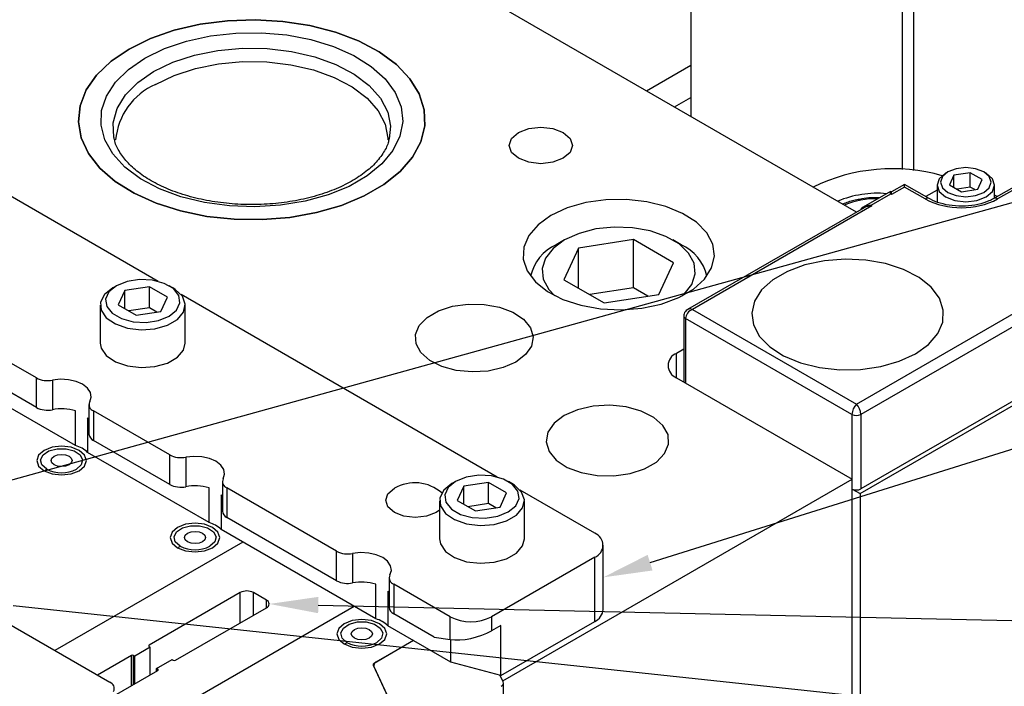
# Model space of a CAD drawing. Header units: inches. Extents: x 1880 to 2363, y -453 to -54.
# Tile 299 of 656: x 2076.22 to 2079.35, y -422.72 to -420.6. Entities that reach past the tile are written whole.
import ezdxf

# ---------------------------------------------------------------- set-up
doc = ezdxf.new("R2010")
doc.units = ezdxf.units.IN
doc.header["$LTSCALE"] = 0.5
doc.header["$MEASUREMENT"] = 0
for name, color, linetype in [('DIE-M-S', 8, 'Continuous'), ('DIE-M-S2', 1, 'Continuous'), ('DIE-M-S3', 8, 'Continuous'), ('DSS-M-S', 53, 'Continuous'), ('RAI-M-S', 8, 'Continuous'), ('SID-M-S', 105, 'Continuous'), ('SVD-M-S', 8, 'Continuous')]:
    doc.layers.add(name, color=color, linetype=linetype)

msp = doc.modelspace()

# ---------------------------------------------------------------- linework, layer by layer
at = {"layer": 'DIE-M-S', "linetype": 'Continuous', "lineweight": 25}
for p, q in [((2078.88422, -421.21166), (2071.83489, -417.14217)), ((2076.79744, -420.61428), (2076.71515, -420.6334)), ((2076.88397, -420.60303), (2076.79744, -420.61428)), ((2076.97252, -420.59993), (2076.88397, -420.60303)), ((2077.06077, -420.60508), (2076.97252, -420.59993)), ((2077.14645, -420.61833), (2077.06077, -420.60508)), ((2076.71515, -420.6334), (2076.63924, -420.65989)), ((2077.22734, -420.63935), (2077.14645, -420.61833)), ((2077.30134, -420.66759), (2077.22734, -420.63935)), ((2076.63924, -420.65989), (2076.57167, -420.69307)), ((2077.36654, -420.70231), (2077.30134, -420.66759)), ((2076.57167, -420.69307), (2076.5142, -420.73207)), ((2077.42124, -420.74262), (2077.36654, -420.70231)), ((2076.5142, -420.73207), (2076.46831, -420.77589)), ((2077.46404, -420.78747), (2077.42124, -420.74262)), ((2076.46831, -420.77589), (2076.43519, -420.8234)), ((2077.49382, -420.83571), (2077.46404, -420.78747)), ((2076.43519, -420.8234), (2076.4157, -420.87335)), ((2077.50981, -420.88607), (2077.49382, -420.83571)), ((2076.4157, -420.87335), (2076.41035, -420.92447)), ((2077.51159, -420.93727), (2077.50981, -420.88607)), ((2076.41035, -420.92447), (2076.41926, -420.97541)), ((2077.49913, -420.98797), (2077.51159, -420.93727)), ((2077.78781, -420.9775), (2077.80959, -420.95868)), ((2077.80959, -420.95868), (2077.8422, -420.9461)), ((2077.8422, -420.9461), (2077.88065, -420.94168)), ((2077.88065, -420.94168), (2077.91911, -420.9461)), ((2077.91911, -420.9461), (2077.95172, -420.95868)), ((2077.95172, -420.95868), (2077.9735, -420.9775)), ((2076.41926, -420.97541), (2076.44222, -421.02488)), ((2077.47274, -421.03686), (2077.49913, -420.98797)), ((2077.78015, -420.9997), (2077.78781, -420.9775)), ((2077.9735, -420.9775), (2077.98115, -420.9997)), ((2077.78781, -421.0219), (2077.78015, -420.9997)), ((2077.80959, -421.04072), (2077.78781, -421.0219)), ((2077.9735, -421.0219), (2077.95172, -421.04072)), ((2077.98115, -420.9997), (2077.9735, -421.0219)), ((2076.44222, -421.02488), (2076.47863, -421.07157)), ((2077.43311, -421.08267), (2077.47274, -421.03686)), ((2077.8422, -421.0533), (2077.80959, -421.04072)), ((2077.88065, -421.05772), (2077.8422, -421.0533)), ((2077.91911, -421.0533), (2077.88065, -421.05772)), ((2077.95172, -421.04072), (2077.91911, -421.0533)), ((2076.47863, -421.07157), (2076.52754, -421.11429)), ((2077.38126, -421.12422), (2077.43311, -421.08267)), ((2076.52754, -421.11429), (2076.58768, -421.15193)), ((2077.31853, -421.16043), (2077.38126, -421.12422)), ((2076.58768, -421.15193), (2076.65751, -421.18351)), ((2077.24656, -421.19036), (2077.31853, -421.16043)), ((2078.08703, -421.1725), (2078.02314, -421.18167)), ((2078.15286, -421.17147), (2078.08703, -421.1725)), ((2078.21752, -421.17863), (2078.15286, -421.17147)), ((2078.27801, -421.19365), (2078.21752, -421.17863)), ((2076.65751, -421.18351), (2076.7352, -421.20822)), ((2076.7352, -421.20822), (2076.81876, -421.22541)), ((2077.16721, -421.21324), (2077.24656, -421.19036)), ((2077.96415, -421.19856), (2077.91283, -421.22238)), ((2078.02314, -421.18167), (2077.96415, -421.19856)), ((2078.33148, -421.21583), (2078.27801, -421.19365)), ((2076.81876, -421.22541), (2076.90601, -421.23464)), ((2076.90601, -421.23464), (2076.9947, -421.23567)), ((2076.9947, -421.23567), (2077.08252, -421.22847)), ((2077.08252, -421.22847), (2077.16721, -421.21324)), ((2077.91283, -421.22238), (2077.87158, -421.252)), ((2078.37545, -421.24412), (2078.33148, -421.21583)), ((2077.87158, -421.252), (2077.84232, -421.28606)), ((2078.40786, -421.27721), (2078.37545, -421.24412)), ((2077.84232, -421.28606), (2077.82643, -421.32294)), ((2078.42719, -421.31355), (2078.40786, -421.27721)), ((2077.82643, -421.32294), (2077.82465, -421.36094)), ((2078.43253, -421.35143), (2078.42719, -421.31355)), ((2077.82465, -421.36094), (2077.83705, -421.39827)), ((2078.42364, -421.3891), (2078.43253, -421.35143)), ((2077.83705, -421.39827), (2077.86307, -421.43319)), ((2078.40094, -421.42478), (2078.42364, -421.3891)), ((2078.36547, -421.4568), (2078.40094, -421.42478)), ((2077.86307, -421.43319), (2077.90149, -421.46406)), ((2078.31891, -421.48368), (2078.36547, -421.4568)), ((2077.90149, -421.46406), (2077.9505, -421.48944)), ((2077.9505, -421.48944), (2078.00782, -421.50815)), ((2078.26344, -421.50415), (2078.31891, -421.48368)), ((2077.55523, -421.52576), (2077.59974, -421.51131)), ((2077.59974, -421.51131), (2077.64935, -421.50433)), ((2077.64935, -421.50433), (2077.70038, -421.50534)), ((2077.70038, -421.50534), (2077.74905, -421.51426)), ((2077.74905, -421.51426), (2077.79175, -421.53042)), ((2078.00782, -421.50815), (2078.07076, -421.51931)), ((2078.07076, -421.51931), (2078.13639, -421.52239)), ((2078.13639, -421.52239), (2078.20163, -421.51726)), ((2078.20163, -421.51726), (2078.26344, -421.50415)), ((2077.4941, -421.5723), (2077.51912, -421.5466)), ((2077.51912, -421.5466), (2077.55523, -421.52576)), ((2077.79175, -421.53042), (2077.82531, -421.55264)), ((2077.82531, -421.55264), (2077.84724, -421.57926)), ((2077.48201, -421.60094), (2077.4941, -421.5723)), ((2077.84724, -421.57926), (2077.85591, -421.60831)), ((2077.48375, -421.6304), (2077.48201, -421.60094)), ((2077.85591, -421.60831), (2077.85069, -421.63763)), ((2077.4992, -421.65849), (2077.48375, -421.6304)), ((2077.85069, -421.63763), (2077.83196, -421.66506)), ((2078.33517, -421.64761), (2078.31199, -421.66099)), ((2077.5272, -421.68314), (2077.4992, -421.65849)), ((2077.83196, -421.66506), (2077.80111, -421.68854)), ((2078.31199, -421.73855), (2078.31199, -421.66099)), ((2077.56569, -421.70252), (2077.5272, -421.68314)), ((2077.6118, -421.71518), (2077.56569, -421.70252)), ((2077.76042, -421.70636), (2077.71292, -421.71717)), ((2077.80111, -421.68854), (2077.76042, -421.70636)), ((2077.66212, -421.72018), (2077.6118, -421.71518)), ((2077.71292, -421.71717), (2077.66212, -421.72018)), ((2078.31199, -421.73855), (2078.8706, -422.06103)), ((2078.04662, -421.8292), (2077.99722, -421.84045)), ((2078.09944, -421.82606), (2078.04662, -421.8292)), ((2078.15178, -421.83127), (2078.09944, -421.82606)), ((2078.19974, -421.84444), (2078.15178, -421.83127)), ((2077.9549, -421.85897), (2077.92281, -421.8834)), ((2077.99722, -421.84045), (2077.9549, -421.85897)), ((2078.23976, -421.86459), (2078.19974, -421.84444)), ((2078.26889, -421.89022), (2078.23976, -421.86459)), ((2077.92281, -421.8834), (2077.90333, -421.91192)), ((2078.28495, -421.91944), (2078.26889, -421.89022)), ((2077.90333, -421.91192), (2077.8979, -421.94241)), ((2078.28676, -421.95008), (2078.28495, -421.91944)), ((2076.32661, -421.95971), (2076.30098, -421.96959)), ((2076.35684, -421.95624), (2076.32661, -421.95971)), ((2076.38707, -421.95971), (2076.35684, -421.95624)), ((2076.4127, -421.96959), (2076.38707, -421.95971)), ((2077.8979, -421.94241), (2077.90692, -421.97262)), ((2078.27419, -421.97987), (2078.28676, -421.95008)), ((2076.28385, -421.98439), (2076.27784, -422.00184)), ((2076.30098, -421.96959), (2076.28385, -421.98439)), ((2076.42983, -421.98439), (2076.4127, -421.96959)), ((2076.43584, -422.00184), (2076.42983, -421.98439)), ((2077.90692, -421.97262), (2077.92973, -422.00031)), ((2078.24816, -422.00659), (2078.27419, -421.97987)), ((2076.27784, -422.00184), (2076.28385, -422.01929)), ((2076.28385, -422.01929), (2076.30098, -422.03409)), ((2076.4127, -422.03409), (2076.42983, -422.01929)), ((2076.42983, -422.01929), (2076.43584, -422.00184)), ((2077.92973, -422.00031), (2077.96463, -422.02342)), ((2077.96463, -422.02342), (2078.00904, -422.04023)), ((2078.21061, -422.02827), (2078.24816, -422.00659)), ((2076.30098, -422.03409), (2076.32661, -422.04398)), ((2076.32661, -422.04398), (2076.35684, -422.04745)), ((2076.35684, -422.04745), (2076.38707, -422.04398)), ((2076.38707, -422.04398), (2076.4127, -422.03409)), ((2078.00904, -422.04023), (2078.05965, -422.0495)), ((2078.05965, -422.0495), (2078.11273, -422.05055)), ((2078.11273, -422.05055), (2078.16432, -422.04329)), ((2078.16432, -422.04329), (2078.21061, -422.02827)), ((2077.75928, -422.70258), (2078.8706, -422.06103)), ((2078.8706, -422.87757), (2078.8706, -422.06103)), ((2076.75087, -422.20463), (2076.72524, -422.21452)), ((2076.7811, -422.20116), (2076.75087, -422.20463)), ((2076.81134, -422.20463), (2076.7811, -422.20116)), ((2076.83697, -422.21452), (2076.81134, -422.20463)), ((2076.70812, -422.22931), (2076.7021, -422.24676)), ((2076.72524, -422.21452), (2076.70812, -422.22931)), ((2076.85409, -422.22931), (2076.83697, -422.21452)), ((2076.8601, -422.24676), (2076.85409, -422.22931)), ((2076.93313, -422.26105), (2076.33558, -422.60601)), ((2076.7021, -422.24676), (2076.70812, -422.26422)), ((2076.70812, -422.26422), (2076.72524, -422.27901)), ((2076.83697, -422.27901), (2076.85409, -422.26422)), ((2076.85409, -422.26422), (2076.8601, -422.24676)), ((2076.72524, -422.27901), (2076.75087, -422.2889)), ((2076.75087, -422.2889), (2076.7811, -422.29237)), ((2076.7811, -422.29237), (2076.81134, -422.2889)), ((2076.81134, -422.2889), (2076.83697, -422.27901)), ((2076.68906, -422.81016), (2077.28669, -422.46515)), ((2077.25557, -422.52067), (2077.23845, -422.53546)), ((2077.2812, -422.51078), (2077.25557, -422.52067)), ((2077.31143, -422.50731), (2077.2812, -422.51078)), ((2077.34167, -422.51078), (2077.31143, -422.50731)), ((2077.3673, -422.52067), (2077.34167, -422.51078)), ((2077.38442, -422.53546), (2077.3673, -422.52067)), ((2077.23845, -422.53546), (2077.23243, -422.55292)), ((2077.23243, -422.55292), (2077.23845, -422.57037)), ((2077.39043, -422.55292), (2077.38442, -422.53546)), ((2077.38442, -422.57037), (2077.39043, -422.55292)), ((2077.23845, -422.57037), (2077.25557, -422.58516)), ((2077.25557, -422.58516), (2077.2812, -422.59505)), ((2077.34167, -422.59505), (2077.3673, -422.58516)), ((2077.47584, -422.57435), (2077.35034, -422.6468)), ((2077.3673, -422.58516), (2077.38442, -422.57037)), ((2077.2812, -422.59505), (2077.31143, -422.59852)), ((2077.31143, -422.59852), (2077.34167, -422.59505)), ((2077.35034, -422.64905), (2077.35034, -422.6468)), ((2077.34775, -422.65237), (2077.4008, -422.76666)), ((2077.75928, -422.70258), (2077.75111, -422.68497))]:
    msp.add_line(p, q, dxfattribs=at)
for centre, radius, start, end in [((2078.32671, -421.69977), 0.04148, 110.78342, 249.21658), ((2077.3519, -422.65091), 0.0044, 110.74208, 199.461)]:
    msp.add_arc(centre, radius, start, end, dxfattribs=at)
at = {"layer": 'DIE-M-S2', "linetype": 'Continuous', "lineweight": 25}
for p, q in [((2076.93313, -422.26105), (2076.33558, -422.60601)), ((2076.92462, -422.42173), (2076.63541, -422.58868)), ((2076.92462, -422.51841), (2076.92462, -422.42173)), ((2077.00836, -422.44558), (2076.96704, -422.42173)), ((2076.96704, -422.49392), (2076.96704, -422.42173)), ((2077.00836, -422.47007), (2077.00836, -422.44558)), ((2076.68906, -422.81016), (2077.28669, -422.46515)), ((2076.71915, -422.63702), (2077.00836, -422.47007)), ((2077.47584, -422.57435), (2077.35646, -422.64326)), ((2076.63895, -422.59481), (2076.58945, -422.62338)), ((2076.63541, -422.59276), (2076.63541, -422.58868)), ((2076.63541, -422.59276), (2076.63895, -422.59481)), ((2076.63895, -422.68332), (2076.63895, -422.59481)), ((2076.57884, -422.62134), (2076.47049, -422.68389)), ((2076.57884, -422.71802), (2076.57884, -422.62134)), ((2076.58945, -422.62338), (2076.58591, -422.62134)), ((2076.58591, -422.71394), (2076.58591, -422.62134)), ((2076.58945, -422.7119), (2076.58945, -422.62338)), ((2076.65905, -422.66356), (2076.70854, -422.63498)), ((2076.70854, -422.63498), (2076.71208, -422.63702)), ((2076.52454, -422.74937), (2076.66258, -422.66968)), ((2076.66258, -422.6656), (2076.65905, -422.66356)), ((2076.65905, -422.67172), (2076.65905, -422.66356)), ((2076.66258, -422.66968), (2076.66258, -422.6656)), ((2077.34914, -422.65347), (2077.34914, -422.65537)), ((2077.34999, -422.6572), (2077.39856, -422.76183)), ((2077.76078, -422.7058), (2077.75111, -422.68497)), ((2077.76163, -423.52608), (2077.76163, -422.70954))]:
    msp.add_line(p, q, dxfattribs=at)
for centre, radius, start, end in [((2076.94583, -422.46267), 0.04611, 62.60967, 117.39033), ((2077.00371, -422.45782), 0.0131, 290.78342, 69.21658), ((2076.63618, -422.59072), 0.00218, 110.78342, 249.21658), ((2076.58238, -422.62816), 0.00769, 62.60967, 117.39033), ((2076.71561, -422.6302), 0.00769, 242.60967, 297.39033), ((2077.36036, -422.65354), 0.01099, 110.74208, 199.461), ((2076.66181, -422.66764), 0.00218, 290.78342, 69.21658), ((2077.75042, -422.70946), 0.01099, 290.74208, 19.461)]:
    msp.add_arc(centre, radius, start, end, dxfattribs=at)
at = {"layer": 'DIE-M-S3', "linetype": 'Continuous', "lineweight": 25}
for p, q in [((2078.89535, -422.10668), (2079.79691, -421.58622)), ((2076.29008, -421.99908), (2076.2981, -421.98332)), ((2076.2981, -421.98332), (2076.31673, -421.97091)), ((2076.31673, -421.97091), (2076.34261, -421.96409)), ((2076.32592, -421.99445), (2076.33318, -421.98818)), ((2076.33318, -421.98818), (2076.34403, -421.98399)), ((2076.34261, -421.96409), (2076.37107, -421.96409)), ((2076.34403, -421.98399), (2076.35684, -421.98252)), ((2076.35684, -421.98252), (2076.36965, -421.98399)), ((2076.36965, -421.98399), (2076.3805, -421.98818)), ((2076.37107, -421.96409), (2076.39695, -421.97091)), ((2076.3805, -421.98818), (2076.38776, -421.99445)), ((2076.39695, -421.97091), (2076.41558, -421.98332)), ((2076.41558, -421.98332), (2076.4236, -421.99908)), ((2076.29413, -422.01534), (2076.29008, -421.99908)), ((2076.30951, -422.02916), (2076.29413, -422.01534)), ((2076.32338, -422.00184), (2076.32592, -421.99445)), ((2076.32592, -422.00923), (2076.32338, -422.00184)), ((2076.33318, -422.0155), (2076.32592, -422.00923)), ((2076.34403, -422.01969), (2076.33318, -422.0155)), ((2076.35684, -422.02116), (2076.34403, -422.01969)), ((2076.36965, -422.01969), (2076.35684, -422.02116)), ((2076.3805, -422.0155), (2076.36965, -422.01969)), ((2076.38776, -422.00923), (2076.3805, -422.0155)), ((2076.38776, -421.99445), (2076.3903, -422.00184)), ((2076.3903, -422.00184), (2076.38776, -422.00923)), ((2076.41955, -422.01534), (2076.40417, -422.02916)), ((2076.4236, -421.99908), (2076.41955, -422.01534)), ((2078.8706, -422.09239), (2078.89535, -422.10668)), ((2078.89535, -422.10668), (2078.89535, -423.25931)), ((2076.74099, -422.21583), (2076.76688, -422.20901)), ((2076.76688, -422.20901), (2076.79533, -422.20901)), ((2076.79533, -422.20901), (2076.82121, -422.21583)), ((2076.71435, -422.24401), (2076.72236, -422.22825)), ((2076.72236, -422.22825), (2076.74099, -422.21583)), ((2076.74764, -422.24676), (2076.75019, -422.23937)), ((2076.75019, -422.23937), (2076.75744, -422.2331)), ((2076.75744, -422.2331), (2076.7683, -422.22892)), ((2076.7683, -422.22892), (2076.7811, -422.22745)), ((2076.7811, -422.22745), (2076.79391, -422.22892)), ((2076.79391, -422.22892), (2076.80477, -422.2331)), ((2076.80477, -422.2331), (2076.81202, -422.23937)), ((2076.81202, -422.23937), (2076.81457, -422.24676)), ((2076.82121, -422.21583), (2076.83985, -422.22825)), ((2076.83985, -422.22825), (2076.84786, -422.24401)), ((2076.71839, -422.26027), (2076.71435, -422.24401)), ((2076.73378, -422.27408), (2076.71839, -422.26027)), ((2076.75019, -422.25416), (2076.74764, -422.24676)), ((2076.75744, -422.26042), (2076.75019, -422.25416)), ((2076.7683, -422.26461), (2076.75744, -422.26042)), ((2076.7811, -422.26608), (2076.7683, -422.26461)), ((2076.79391, -422.26461), (2076.7811, -422.26608)), ((2076.80477, -422.26042), (2076.79391, -422.26461)), ((2076.81202, -422.25416), (2076.80477, -422.26042)), ((2076.81457, -422.24676), (2076.81202, -422.25416)), ((2076.84381, -422.26027), (2076.82843, -422.27408)), ((2076.84786, -422.24401), (2076.84381, -422.26027)), ((2077.25269, -422.5344), (2077.27132, -422.52199)), ((2077.27132, -422.52199), (2077.29721, -422.51516)), ((2077.29721, -422.51516), (2077.32566, -422.51516)), ((2077.32566, -422.51516), (2077.35154, -422.52199)), ((2077.35154, -422.52199), (2077.37018, -422.5344)), ((2077.24468, -422.55016), (2077.25269, -422.5344)), ((2077.24872, -422.56642), (2077.24468, -422.55016)), ((2077.27797, -422.55292), (2077.28052, -422.54552)), ((2077.28052, -422.56031), (2077.27797, -422.55292)), ((2077.28052, -422.54552), (2077.28777, -422.53926)), ((2077.28777, -422.53926), (2077.29863, -422.53507)), ((2077.29863, -422.53507), (2077.31143, -422.5336)), ((2077.31143, -422.5336), (2077.32424, -422.53507)), ((2077.32424, -422.53507), (2077.3351, -422.53926)), ((2077.3351, -422.53926), (2077.34235, -422.54552)), ((2077.34235, -422.54552), (2077.3449, -422.55292)), ((2077.3449, -422.55292), (2077.34235, -422.56031)), ((2077.37018, -422.5344), (2077.37819, -422.55016)), ((2077.37819, -422.55016), (2077.37414, -422.56642)), ((2077.26411, -422.58024), (2077.24872, -422.56642)), ((2077.28777, -422.56658), (2077.28052, -422.56031)), ((2077.29863, -422.57076), (2077.28777, -422.56658)), ((2077.31143, -422.57224), (2077.29863, -422.57076)), ((2077.32424, -422.57076), (2077.31143, -422.57224)), ((2077.3351, -422.56658), (2077.32424, -422.57076)), ((2077.34235, -422.56031), (2077.3351, -422.56658)), ((2077.37414, -422.56642), (2077.35876, -422.58024))]:
    msp.add_line(p, q, dxfattribs=at)
for centre in [(2076.35684, -421.93782), (2076.7811, -422.18275), (2077.31143, -422.4889)]:
    msp.add_arc(centre, 0.10287, 242.60967, 297.39033, dxfattribs=at)
for points in [[(2076.30372, -422.03544), (2076.30388, -422.03509), (2076.30461, -422.03347), (2076.30673, -422.03113), (2076.30861, -422.0298), (2076.30951, -422.02916)], [(2076.72799, -422.28036), (2076.72815, -422.28001), (2076.72888, -422.27839), (2076.731, -422.27605), (2076.73287, -422.27472), (2076.73378, -422.27408)], [(2077.25832, -422.58651), (2077.25848, -422.58616), (2077.25921, -422.58455), (2077.26133, -422.5822), (2077.2632, -422.58087), (2077.26411, -422.58024)]]:
    msp.add_open_spline(points, degree=3, knots=[0, 0, 0, 0, 0.1254609, 0.5797622, 1, 1, 1, 1], dxfattribs=at)
at = {"layer": 'DSS-M-S', "linetype": 'Continuous', "lineweight": 25}
for p, q in [((2078.35795, -419.74448), (2078.35795, -420.90785)), ((2079.0297, -420.13227), (2079.0297, -421.07654)), ((2079.06506, -420.13227), (2079.06506, -421.07924)), ((2076.71515, -420.6334), (2076.79744, -420.61428)), ((2076.79744, -420.61428), (2076.88397, -420.60303)), ((2076.88397, -420.60303), (2076.97252, -420.59993)), ((2076.97252, -420.59993), (2077.06077, -420.60508)), ((2077.06077, -420.60508), (2077.14645, -420.61833)), ((2076.63924, -420.65989), (2076.71515, -420.6334)), ((2076.83064, -420.65145), (2076.91057, -420.64253)), ((2076.91057, -420.64253), (2076.99196, -420.64153)), ((2076.99196, -420.64153), (2077.07248, -420.64849)), ((2077.14645, -420.61833), (2077.22734, -420.63935)), ((2077.22734, -420.63935), (2077.30134, -420.66759)), ((2076.57167, -420.69307), (2076.63924, -420.65989)), ((2076.68425, -420.69183), (2076.75447, -420.66804)), ((2076.75447, -420.66804), (2076.83064, -420.65145)), ((2077.07248, -420.64849), (2077.1498, -420.6632)), ((2077.1498, -420.6632), (2077.2217, -420.68524)), ((2077.30134, -420.66759), (2077.36654, -420.70231)), ((2076.5142, -420.73207), (2076.57167, -420.69307)), ((2076.62201, -420.72213), (2076.68425, -420.69183)), ((2076.77895, -420.71272), (2076.85361, -420.69763)), ((2076.85361, -420.69763), (2076.93174, -420.69049)), ((2076.93174, -420.69049), (2077.01082, -420.69152)), ((2077.01082, -420.69152), (2077.08831, -420.70068)), ((2077.08831, -420.70068), (2077.16173, -420.71768)), ((2077.2217, -420.68524), (2077.28611, -420.71399)), ((2077.36654, -420.70231), (2077.42124, -420.74262)), ((2076.46831, -420.77589), (2076.5142, -420.73207)), ((2076.56953, -420.75806), (2076.62201, -420.72213)), ((2076.64943, -420.76452), (2076.71015, -420.73525)), ((2076.71015, -420.73525), (2076.77895, -420.71272)), ((2076.78232, -420.75473), (2076.8556, -420.73993)), ((2076.8556, -420.73993), (2076.93228, -420.73291)), ((2076.93228, -420.73291), (2077.0099, -420.73392)), ((2077.0099, -420.73392), (2077.08597, -420.74291)), ((2077.16173, -420.71768), (2077.2287, -420.74197)), ((2077.28611, -420.71399), (2077.34118, -420.7486)), ((2076.52833, -420.79859), (2076.56953, -420.75806)), ((2076.59873, -420.79957), (2076.64943, -420.76452)), ((2076.71479, -420.77685), (2076.78232, -420.75473)), ((2077.08597, -420.74291), (2077.15803, -420.7596)), ((2077.15803, -420.7596), (2077.22377, -420.78344)), ((2077.2287, -420.74197), (2077.28709, -420.77278)), ((2077.34118, -420.7486), (2077.38533, -420.78809)), ((2077.42124, -420.74262), (2077.46404, -420.78747)), ((2078.21669, -420.8263), (2078.35795, -420.74476)), ((2076.43519, -420.8234), (2076.46831, -420.77589)), ((2076.49959, -420.84256), (2076.52833, -420.79859)), ((2076.5597, -420.83929), (2076.59873, -420.79957)), ((2076.65519, -420.80557), (2076.71479, -420.77685)), ((2077.22377, -420.78344), (2077.28107, -420.81368)), ((2077.28709, -420.77278), (2077.33501, -420.80911)), ((2077.38533, -420.78809), (2077.41728, -420.83132)), ((2077.46404, -420.78747), (2077.49382, -420.83571)), ((2076.4157, -420.87335), (2076.43519, -420.8234)), ((2077.28107, -420.81368), (2077.32811, -420.84934)), ((2077.33501, -420.80911), (2077.37092, -420.8498)), ((2077.41728, -420.83132), (2077.43612, -420.87704)), ((2076.48413, -420.88871), (2076.49959, -420.84256)), ((2076.53357, -420.88239), (2076.5597, -420.83929)), ((2077.32811, -420.84934), (2077.36336, -420.88928)), ((2077.37092, -420.8498), (2077.39367, -420.89353)), ((2077.49382, -420.83571), (2077.50981, -420.88607)), ((2078.30509, -420.87734), (2078.35795, -420.84682)), ((2076.41035, -420.92447), (2076.4157, -420.87335)), ((2076.4824, -420.93569), (2076.48413, -420.88871)), ((2076.5212, -420.92749), (2076.53357, -420.88239)), ((2077.36336, -420.88928), (2077.38569, -420.93221)), ((2077.39367, -420.89353), (2077.40252, -420.93891)), ((2077.43612, -420.87704), (2077.4413, -420.92394)), ((2077.50981, -420.88607), (2077.51159, -420.93727)), ((2076.41926, -420.97541), (2076.41035, -420.92447)), ((2076.52297, -420.97314), (2076.5212, -420.92749)), ((2077.4413, -420.92394), (2077.43267, -420.97067)), ((2076.49445, -420.98217), (2076.4824, -420.93569)), ((2077.38569, -420.93221), (2077.39438, -420.97674)), ((2077.40252, -420.93891), (2077.39858, -420.97906)), ((2077.51159, -420.93727), (2077.49913, -420.98797)), ((2076.44222, -421.02488), (2076.41926, -420.97541)), ((2076.51994, -421.02681), (2076.49445, -420.98217)), ((2076.52364, -420.97638), (2076.52297, -420.97314)), ((2076.52507, -420.98237), (2076.52364, -420.97638)), ((2077.39438, -420.97674), (2077.39449, -420.98235)), ((2077.43267, -420.97067), (2077.41049, -421.01589)), ((2077.49913, -420.98797), (2077.47274, -421.03686)), ((2077.41049, -421.01589), (2077.37539, -421.0583)), ((2076.47863, -421.07157), (2076.44222, -421.02488)), ((2076.55812, -421.06832), (2076.51994, -421.02681)), ((2077.47274, -421.03686), (2077.43311, -421.08267)), ((2076.52754, -421.11429), (2076.47863, -421.07157)), ((2076.60791, -421.1055), (2076.55812, -421.06832)), ((2077.37539, -421.0583), (2077.32838, -421.09667)), ((2077.43311, -421.08267), (2077.38126, -421.12422)), ((2076.58768, -421.15193), (2076.52754, -421.11429)), ((2076.66787, -421.13729), (2076.60791, -421.1055)), ((2077.32838, -421.09667), (2077.27081, -421.1299)), ((2076.73627, -421.16278), (2076.66787, -421.13729)), ((2077.27081, -421.1299), (2077.20435, -421.15704)), ((2077.38126, -421.12422), (2077.31853, -421.16043)), ((2076.65751, -421.18351), (2076.58768, -421.15193)), ((2076.81115, -421.18122), (2076.73627, -421.16278)), ((2077.13089, -421.17731), (2077.05256, -421.19011)), ((2077.20435, -421.15704), (2077.13089, -421.17731)), ((2077.31853, -421.16043), (2077.24656, -421.19036)), ((2076.7352, -421.20822), (2076.65751, -421.18351)), ((2076.81876, -421.22541), (2076.7352, -421.20822)), ((2076.89036, -421.1921), (2076.81115, -421.18122)), ((2076.9716, -421.19509), (2076.89036, -421.1921)), ((2077.05256, -421.19011), (2076.9716, -421.19509)), ((2077.24656, -421.19036), (2077.16721, -421.21324)), ((2076.90601, -421.23464), (2076.81876, -421.22541)), ((2076.9947, -421.23567), (2076.90601, -421.23464)), ((2077.08252, -421.22847), (2076.9947, -421.23567)), ((2077.16721, -421.21324), (2077.08252, -421.22847))]:
    msp.add_line(p, q, dxfattribs=at)
msp.add_arc((2076.74391, -421.00313), 0.21656, 114.18443, 174.49542, dxfattribs=at)
msp.add_open_spline([(2077.39733, -420.97856), (2077.39671, -420.98282), (2077.39444, -420.99842), (2077.37894, -421.02661), (2077.35059, -421.06199), (2077.30973, -421.09558), (2077.25956, -421.12519), (2077.201, -421.15), (2077.13561, -421.16924), (2077.06516, -421.18223), (2076.99164, -421.18852), (2076.91718, -421.18786), (2076.84399, -421.18027), (2076.77422, -421.16602), (2076.70995, -421.14563), (2076.65301, -421.11987), (2076.6051, -421.08978), (2076.56708, -421.05657), (2076.54095, -421.02162), (2076.52749, -420.99635), (2076.52571, -420.98304), (2076.52548, -420.98135)], degree=3, knots=[0, 0, 0, 0, 0.0209664, 0.0767016, 0.1359809, 0.1935179, 0.2504866, 0.307398, 0.364436, 0.4216468, 0.4789932, 0.5364094, 0.5938187, 0.6511211, 0.7082397, 0.7651077, 0.8216968, 0.8780913, 0.9345298, 0.9916719, 1, 1, 1, 1], dxfattribs=at)
at = {"layer": 'RAI-M-S', "linetype": 'Continuous', "lineweight": 25}
for p, q in [((2076.66389, -421.43197), (2075.65836, -420.85149)), ((2076.27669, -421.73911), (2075.82195, -421.47659)), ((2077.74222, -422.05448), (2076.7367, -421.474)), ((2076.27669, -421.83301), (2075.82195, -421.57049)), ((2076.4013, -421.95403), (2075.80327, -421.60879)), ((2076.27669, -421.83301), (2076.27669, -421.73911)), ((2076.353, -421.74349), (2076.3276, -421.74613)), ((2076.3276, -421.74613), (2076.3276, -421.84004)), ((2076.37869, -421.74493), (2076.353, -421.74349)), ((2076.40273, -421.75035), (2076.37869, -421.74493)), ((2076.42331, -421.75933), (2076.40273, -421.75035)), ((2076.43888, -421.77122), (2076.42331, -421.75933)), ((2076.44827, -421.78509), (2076.43888, -421.77122)), ((2076.44618, -421.81459), (2076.45076, -421.79992)), ((2076.45076, -421.79992), (2076.44827, -421.78509)), ((2076.4437, -421.82356), (2076.4437, -421.91747)), ((2076.4013, -421.95403), (2076.4013, -421.8438)), ((2076.43966, -421.86594), (2076.43966, -421.97618)), ((2076.4437, -421.87086), (2076.43966, -421.86594)), ((2076.70096, -421.98403), (2076.45834, -421.84397)), ((2076.45834, -421.84397), (2076.45834, -421.93788)), ((2076.70096, -422.07794), (2076.45834, -421.93788)), ((2076.82556, -422.19895), (2076.43966, -421.97618)), ((2076.70096, -422.07794), (2076.70096, -421.98403)), ((2076.77726, -421.98841), (2076.75187, -421.99106)), ((2076.75187, -421.99106), (2076.75187, -422.08496)), ((2076.80295, -421.98985), (2076.77726, -421.98841)), ((2076.82699, -421.99527), (2076.80295, -421.98985)), ((2076.84757, -422.00426), (2076.82699, -421.99527)), ((2076.86314, -422.01614), (2076.84757, -422.00426)), ((2076.87253, -422.03002), (2076.86314, -422.01614)), ((2076.87044, -422.05951), (2076.87503, -422.04485)), ((2076.87503, -422.04485), (2076.87253, -422.03002)), ((2076.86796, -422.06849), (2076.86796, -422.16239)), ((2076.82556, -422.19895), (2076.82556, -422.08872)), ((2076.86393, -422.11087), (2076.86393, -422.2211)), ((2076.86796, -422.11578), (2076.86393, -422.11087)), ((2077.23129, -422.29019), (2076.88261, -422.0889)), ((2076.88261, -422.0889), (2076.88261, -422.1828)), ((2077.38746, -422.12831), (2077.3946, -422.1076)), ((2077.3946, -422.1076), (2077.41492, -422.09004)), ((2077.41492, -422.09004), (2077.41492, -422.09004)), ((2078.05185, -422.23322), (2077.81504, -422.09651)), ((2077.3946, -422.14902), (2077.38746, -422.12831)), ((2077.41492, -422.16658), (2077.3946, -422.14902)), ((2077.44533, -422.17831), (2077.41492, -422.16658)), ((2077.48121, -422.18243), (2077.44533, -422.17831)), ((2077.51709, -422.17831), (2077.48121, -422.18243)), ((2077.5475, -422.16658), (2077.51709, -422.17831)), ((2077.55834, -422.15907), (2077.5475, -422.16658)), ((2077.23129, -422.38409), (2076.88261, -422.1828)), ((2077.35589, -422.5051), (2076.86393, -422.2211)), ((2078.07908, -422.47532), (2078.07908, -422.27118)), ((2077.23129, -422.38409), (2077.23129, -422.29019)), ((2077.30759, -422.29456), (2077.2822, -422.29721)), ((2077.2822, -422.29721), (2077.2822, -422.39111)), ((2077.33328, -422.296), (2077.30759, -422.29456)), ((2077.35732, -422.30142), (2077.33328, -422.296)), ((2077.3779, -422.31041), (2077.35732, -422.30142)), ((2077.39347, -422.32229), (2077.3779, -422.31041)), ((2077.40286, -422.33617), (2077.39347, -422.32229)), ((2077.40536, -422.351), (2077.40286, -422.33617)), ((2078.05185, -422.30914), (2077.72375, -422.49855)), ((2078.05185, -422.51328), (2078.05185, -422.30914)), ((2077.40077, -422.36566), (2077.40536, -422.351)), ((2077.35589, -422.5051), (2077.35589, -422.39487)), ((2077.39829, -422.37464), (2077.39829, -422.46854)), ((2077.59223, -422.49855), (2077.41294, -422.39505)), ((2077.41294, -422.39505), (2077.41294, -422.48895)), ((2077.39426, -422.41702), (2077.39426, -422.52725)), ((2077.39829, -422.42193), (2077.39426, -422.41702)), ((2077.54142, -422.56312), (2077.41294, -422.48895)), ((2076.16121, -422.50535), (2076.5099, -422.70664)), ((2077.59223, -422.5711), (2077.59223, -422.49855)), ((2077.72375, -422.49855), (2077.72375, -422.54346)), ((2077.75338, -422.68558), (2078.05185, -422.51328)), ((2077.59438, -422.64278), (2077.39426, -422.52725)), ((2077.75338, -422.52636), (2077.72375, -422.54346)), ((2077.75338, -422.68558), (2077.75338, -422.52636)), ((2077.54142, -422.56312), (2077.59223, -422.5711)), ((2077.59438, -422.64278), (2077.59438, -422.57141)), ((2077.75338, -422.68558), (2077.59438, -422.64278))]:
    msp.add_line(p, q, dxfattribs=at)
for centre, radius, start, end in [((2076.31212, -421.67035), 0.07735, 242.74366, 281.54852), ((2076.31212, -421.76425), 0.07735, 242.74366, 281.54852), ((2076.46579, -421.82368), 0.02162, 155.11499, 249.85575), ((2076.3567, -421.99383), 0.15652, 73.44464, 100.71312), ((2076.46864, -421.91503), 0.02506, 185.58152, 245.73862), ((2076.37806, -422.03859), 0.0877, 45.37279, 74.63259), ((2076.73638, -421.91527), 0.07735, 242.74366, 281.54852), ((2076.73638, -422.00918), 0.07735, 242.74366, 281.54852), ((2076.78096, -422.23875), 0.15652, 73.44464, 100.71312), ((2076.89005, -422.0686), 0.02162, 155.11499, 249.85575), ((2077.48005, -422.20187), 0.12941, 48.55598, 120.21572), ((2076.8929, -422.15995), 0.02506, 185.58152, 245.73862), ((2076.80232, -422.28351), 0.0877, 45.37279, 74.63259), ((2078.03744, -422.27118), 0.04061, 290.78342, 69.21658), ((2077.26671, -422.22143), 0.07735, 242.74366, 281.54852), ((2077.42038, -422.37476), 0.02162, 155.11499, 249.85575), ((2077.26671, -422.31533), 0.07735, 242.74366, 281.54852), ((2077.31129, -422.5449), 0.15652, 73.44464, 100.71312), ((2077.42323, -422.4661), 0.02506, 185.58152, 245.73862), ((2078.03254, -422.47068), 0.04677, 294.37466, 354.3052), ((2077.33265, -422.58967), 0.0877, 45.37279, 74.63259), ((2077.65799, -422.37163), 0.14294, 242.60967, 297.39033), ((2076.50245, -422.72693), 0.02162, 335.11499, 69.85575)]:
    msp.add_arc(centre, radius, start, end, dxfattribs=at)
msp.add_ellipse((2077.65799, -422.53314), major_axis=(0.09267, 0.02234), ratio=0.3494348, start_param=3.8429483, end_param=5.4137446, dxfattribs=at)
at = {"layer": 'SID-M-S'}
for p, q in [((2076.14831, -422.07697), (2083.25852, -420.10499)), ((2078.22793, -422.32654), (2083.26038, -420.74735)), ((2076.20239, -422.46248), (2083.2525, -423.21666)), ((2077.1731, -422.46129), (2083.25144, -422.59708))]:
    msp.add_line(p, q, dxfattribs=at)
for points in [[(2078.23571, -422.35135), (2078.07908, -422.37325), (2078.23571, -422.35135), (2078.22014, -422.30173)], [(2077.17252, -422.48728), (2077.01714, -422.4578), (2077.17252, -422.48728), (2077.17368, -422.4353)]]:
    msp.add_solid(points, dxfattribs=at)
at = {"layer": 'SVD-M-S', "linetype": 'Continuous', "lineweight": 25}
for p, q in [((2079.17507, -421.08385), (2079.15766, -421.09889)), ((2079.17506, -421.08385), (2079.16714, -421.08843)), ((2079.20112, -421.0738), (2079.17507, -421.08385)), ((2079.23185, -421.07027), (2079.20112, -421.0738)), ((2079.26258, -421.0738), (2079.23185, -421.07027)), ((2079.28863, -421.08385), (2079.26258, -421.0738)), ((2079.30604, -421.09889), (2079.28863, -421.08385)), ((2079.29656, -421.08843), (2079.28864, -421.08385)), ((2079.14731, -421.10556), (2079.14035, -421.12577)), ((2079.16715, -421.08842), (2079.14731, -421.10556)), ((2079.15766, -421.09889), (2079.15155, -421.11663)), ((2079.15155, -421.11663), (2079.15766, -421.13437)), ((2079.19358, -421.09453), (2079.17957, -421.12471)), ((2079.24586, -421.08644), (2079.19358, -421.09453)), ((2079.19358, -421.1328), (2079.19358, -421.09453)), ((2079.28413, -421.10854), (2079.24586, -421.08644)), ((2079.24586, -421.13217), (2079.24586, -421.08644)), ((2079.27012, -421.13872), (2079.28413, -421.10854)), ((2079.31638, -421.10556), (2079.29656, -421.08843)), ((2079.31215, -421.11663), (2079.30604, -421.09889)), ((2079.30604, -421.13437), (2079.31215, -421.11663)), ((2079.32335, -421.12577), (2079.31638, -421.10556)), ((2078.99236, -421.14602), (2078.90529, -421.19629)), ((2078.99515, -421.14763), (2078.99236, -421.14602)), ((2078.99236, -421.15447), (2078.99236, -421.14602)), ((2079.03691, -421.12352), (2078.99515, -421.14763)), ((2079.03691, -421.13197), (2078.99515, -421.15608)), ((2078.99515, -421.15608), (2078.99515, -421.14763)), ((2079.11524, -421.16874), (2079.03691, -421.12352)), ((2079.03691, -421.13197), (2079.03691, -421.12352)), ((2079.10275, -421.16998), (2079.03691, -421.13197)), ((2079.14035, -421.14167), (2079.10435, -421.16245)), ((2079.14035, -421.12577), (2079.14035, -421.1795)), ((2079.14035, -421.12577), (2079.14731, -421.14599)), ((2079.14731, -421.14599), (2079.16715, -421.16312)), ((2079.15766, -421.13437), (2079.17507, -421.1494)), ((2079.17957, -421.12471), (2079.21784, -421.14681)), ((2079.24586, -421.13217), (2079.20376, -421.13868)), ((2079.21784, -421.14681), (2079.27012, -421.13872)), ((2079.25993, -421.1403), (2079.24586, -421.13217)), ((2079.28863, -421.1494), (2079.30604, -421.13437)), ((2079.29655, -421.16312), (2079.31638, -421.14599)), ((2079.31638, -421.14599), (2079.32335, -421.12577)), ((2079.39881, -421.12352), (2079.32047, -421.16874)), ((2079.32335, -421.16709), (2079.32335, -421.12577)), ((2079.39881, -421.13197), (2079.33297, -421.16998)), ((2078.99236, -421.15447), (2078.93028, -421.19031)), ((2078.99515, -421.15608), (2078.99236, -421.15447)), ((2079.16715, -421.16312), (2079.19683, -421.17457)), ((2079.17507, -421.1494), (2079.20112, -421.15945)), ((2079.19683, -421.17457), (2079.23185, -421.17859)), ((2079.20112, -421.15945), (2079.23185, -421.16298)), ((2079.23185, -421.16298), (2079.26258, -421.15945)), ((2079.23185, -421.17859), (2079.26686, -421.17457)), ((2079.26258, -421.15945), (2079.28863, -421.1494)), ((2079.26686, -421.17457), (2079.29655, -421.16312)), ((2079.33137, -421.16245), (2079.32335, -421.15782)), ((2078.90807, -421.1979), (2078.34722, -421.52167)), ((2078.93307, -421.19192), (2078.36237, -421.52138)), ((2078.93028, -421.19031), (2078.93307, -421.19192)), ((2078.05563, -421.26541), (2078.00204, -421.27933)), ((2078.11343, -421.25929), (2078.05563, -421.26541)), ((2078.17208, -421.26134), (2078.11343, -421.25929)), ((2078.22818, -421.27143), (2078.17208, -421.26134)), ((2078.27847, -421.28898), (2078.22818, -421.27143)), ((2077.95579, -421.30025), (2077.91955, -421.32695)), ((2077.95576, -421.30027), (2077.92924, -421.31558)), ((2078.00204, -421.27933), (2077.95579, -421.30025)), ((2078.17476, -421.2993), (2078.00077, -421.32622)), ((2078.30214, -421.37283), (2078.17476, -421.2993)), ((2078.17476, -421.4524), (2078.17476, -421.2993)), ((2078.32002, -421.31297), (2078.27847, -421.28898)), ((2078.32705, -421.31558), (2078.30053, -421.30027)), ((2077.91955, -421.32695), (2077.89543, -421.35789)), ((2078.00077, -421.32622), (2077.95415, -421.42666)), ((2078.00077, -421.45358), (2078.00077, -421.32622)), ((2078.35042, -421.342), (2078.32002, -421.31297)), ((2077.89543, -421.35789), (2077.88484, -421.39125)), ((2078.3679, -421.37438), (2078.35042, -421.342)), ((2078.78232, -421.36651), (2078.72039, -421.37965)), ((2078.78232, -421.36651), (2078.72039, -421.37965)), ((2078.84769, -421.36137), (2078.78232, -421.36651)), ((2078.84769, -421.36137), (2078.78232, -421.36651)), ((2078.91345, -421.36446), (2078.84769, -421.36137)), ((2078.91345, -421.36446), (2078.84769, -421.36137)), ((2078.97652, -421.37564), (2078.91345, -421.36446)), ((2078.97652, -421.37564), (2078.91345, -421.36446)), ((2077.88484, -421.39125), (2077.88839, -421.42511)), ((2078.25552, -421.47328), (2078.30214, -421.37283)), ((2078.37145, -421.40825), (2078.3679, -421.37438)), ((2078.72039, -421.37965), (2078.66479, -421.40016)), ((2078.72039, -421.37965), (2078.66479, -421.40016)), ((2079.03396, -421.39439), (2078.97652, -421.37564)), ((2079.03396, -421.39439), (2078.97652, -421.37564)), ((2079.08307, -421.41982), (2079.03396, -421.39439)), ((2079.08307, -421.41982), (2079.03396, -421.39439)), ((2076.60467, -421.42614), (2076.56488, -421.4323)), ((2076.6457, -421.42821), (2076.60467, -421.42614)), ((2076.68303, -421.43826), (2076.6457, -421.42821)), ((2077.88839, -421.42511), (2077.90587, -421.4575)), ((2077.95415, -421.42666), (2078.08152, -421.50019)), ((2078.36086, -421.44161), (2078.37145, -421.40825)), ((2078.61814, -421.42709), (2078.58261, -421.45919)), ((2078.61814, -421.42709), (2078.58261, -421.45919)), ((2078.66479, -421.40016), (2078.61814, -421.42709)), ((2078.66479, -421.40016), (2078.61814, -421.42709)), ((2079.12156, -421.45076), (2079.08307, -421.41982)), ((2079.12156, -421.45076), (2079.08307, -421.41982)), ((2076.51955, -421.45263), (2076.49372, -421.47351)), ((2076.53114, -421.44593), (2076.50752, -421.46541)), ((2076.53113, -421.44594), (2076.51953, -421.45264)), ((2076.56488, -421.4323), (2076.53114, -421.44593)), ((2076.63602, -421.44908), (2076.55759, -421.46121)), ((2076.69343, -421.48222), (2076.63602, -421.44908)), ((2076.63602, -421.51603), (2076.63602, -421.44908)), ((2076.71216, -421.45508), (2076.68303, -421.43826)), ((2076.71048, -421.45264), (2076.69888, -421.44594)), ((2076.71802, -421.45737), (2076.71048, -421.45264)), ((2076.72956, -421.47663), (2076.71216, -421.45508)), ((2076.74077, -421.47941), (2076.71802, -421.45737)), ((2077.90587, -421.4575), (2077.9253, -421.47778)), ((2078.17476, -421.4524), (2078.03594, -421.47388)), ((2078.22035, -421.47872), (2078.17476, -421.4524)), ((2078.33674, -421.47255), (2078.36086, -421.44161)), ((2078.58261, -421.45919), (2078.55986, -421.49494)), ((2078.58261, -421.45919), (2078.55986, -421.49494)), ((2079.14763, -421.48575), (2079.12156, -421.45076)), ((2079.14763, -421.48575), (2079.12156, -421.45076)), ((2076.49372, -421.47351), (2076.48104, -421.4981)), ((2076.50752, -421.46541), (2076.49686, -421.48838)), ((2076.49686, -421.48838), (2076.50045, -421.51207)), ((2076.55759, -421.46121), (2076.53658, -421.50648)), ((2076.55759, -421.51861), (2076.55759, -421.46121)), ((2076.67241, -421.52749), (2076.69343, -421.48222)), ((2076.73315, -421.50032), (2076.72956, -421.47663)), ((2076.74989, -421.50452), (2076.74077, -421.47941)), ((2078.08152, -421.50019), (2078.25552, -421.47328)), ((2078.33098, -421.47778), (2078.33674, -421.47255)), ((2079.16007, -421.52315), (2079.14763, -421.48575)), ((2079.16007, -421.52315), (2079.14763, -421.48575)), ((2076.48, -421.50774), (2076.48, -421.62826)), ((2076.48104, -421.4981), (2076.48288, -421.52373)), ((2076.48288, -421.52373), (2076.49903, -421.54763)), ((2076.50045, -421.51207), (2076.51785, -421.53362)), ((2076.53658, -421.50648), (2076.59399, -421.53962)), ((2076.63602, -421.51603), (2076.57065, -421.52614)), ((2076.65936, -421.52951), (2076.63602, -421.51603)), ((2076.69887, -421.54276), (2076.72249, -421.52328)), ((2076.72249, -421.52328), (2076.73315, -421.50032)), ((2076.74439, -421.52998), (2076.74989, -421.50452)), ((2076.75, -421.62826), (2076.75, -421.50774)), ((2078.36237, -421.52138), (2078.88379, -421.82239)), ((2078.55986, -421.49494), (2078.55095, -421.53268)), ((2078.55986, -421.49494), (2078.55095, -421.53268)), ((2078.88379, -421.82239), (2079.45427, -421.49306)), ((2079.15828, -421.56123), (2079.16007, -421.52315)), ((2079.15828, -421.56123), (2079.16007, -421.52315)), ((2076.49903, -421.54763), (2076.52775, -421.56721)), ((2076.51785, -421.53362), (2076.54698, -421.55043)), ((2076.54698, -421.55043), (2076.58431, -421.56048)), ((2076.59399, -421.53962), (2076.67241, -421.52749)), ((2076.66513, -421.5564), (2076.69887, -421.54276)), ((2076.69345, -421.57117), (2076.72487, -421.55302)), ((2076.72487, -421.55302), (2076.74439, -421.52998)), ((2078.33517, -421.54179), (2078.33517, -421.75193)), ((2078.86987, -421.85517), (2078.34094, -421.54982)), ((2078.34094, -421.54982), (2078.34094, -421.75526)), ((2078.55095, -421.53268), (2078.5563, -421.57064)), ((2078.55095, -421.53268), (2078.5563, -421.57064)), ((2079.45427, -421.53388), (2078.89771, -421.85517)), ((2076.52775, -421.56721), (2076.56593, -421.58034)), ((2076.56593, -421.58034), (2076.60943, -421.58561)), ((2076.58431, -421.56048), (2076.62534, -421.56255)), ((2076.60943, -421.58561), (2076.65352, -421.58243)), ((2076.62534, -421.56255), (2076.66513, -421.5564)), ((2076.65352, -421.58243), (2076.69345, -421.57117)), ((2078.5563, -421.57064), (2078.57567, -421.60705)), ((2078.5563, -421.57064), (2078.57567, -421.60705)), ((2079.14236, -421.59819), (2079.15828, -421.56123)), ((2079.14236, -421.59819), (2079.15828, -421.56123)), ((2078.57567, -421.60705), (2078.60814, -421.64021)), ((2078.57567, -421.60705), (2078.60814, -421.64021)), ((2079.11304, -421.63231), (2079.14236, -421.59819)), ((2079.11304, -421.63231), (2079.14236, -421.59819)), ((2076.48, -421.62826), (2076.48288, -421.64425)), ((2076.48288, -421.64425), (2076.49903, -421.66815)), ((2076.74439, -421.6505), (2076.75, -421.62826)), ((2078.60814, -421.64021), (2078.6522, -421.66856)), ((2078.60814, -421.64021), (2078.6522, -421.66856)), ((2079.07171, -421.662), (2079.11304, -421.63231)), ((2079.07171, -421.662), (2079.11304, -421.63231)), ((2076.49903, -421.66815), (2076.52775, -421.68773)), ((2076.69345, -421.69169), (2076.72487, -421.67355)), ((2076.72487, -421.67355), (2076.74439, -421.6505)), ((2078.6522, -421.66856), (2078.70579, -421.69078)), ((2078.6522, -421.66856), (2078.70579, -421.69078)), ((2079.02028, -421.68586), (2079.07171, -421.662)), ((2079.02028, -421.68586), (2079.07171, -421.662)), ((2076.52775, -421.68773), (2076.56593, -421.70086)), ((2076.56593, -421.70086), (2076.60943, -421.70613)), ((2076.60943, -421.70613), (2076.65352, -421.70295)), ((2076.65352, -421.70295), (2076.69345, -421.69169)), ((2078.70579, -421.69078), (2078.7664, -421.70583)), ((2078.70579, -421.69078), (2078.7664, -421.70583)), ((2078.7664, -421.70583), (2078.83119, -421.71301)), ((2078.7664, -421.70583), (2078.83119, -421.71301)), ((2078.89715, -421.71197), (2078.96117, -421.70278)), ((2078.89715, -421.71197), (2078.96117, -421.70278)), ((2078.96117, -421.70278), (2079.02028, -421.68586)), ((2078.96117, -421.70278), (2079.02028, -421.68586)), ((2078.83119, -421.71301), (2078.89715, -421.71197)), ((2078.83119, -421.71301), (2078.89715, -421.71197)), ((2079.45427, -421.77068), (2078.89771, -422.09197)), ((2078.86987, -421.85517), (2078.86987, -422.06061)), ((2078.89771, -421.85517), (2078.89771, -422.09197)), ((2077.64322, -422.05481), (2077.60948, -422.06845)), ((2077.68301, -422.04865), (2077.64322, -422.05481)), ((2077.72404, -422.05073), (2077.68301, -422.04865)), ((2077.76137, -422.06077), (2077.72404, -422.05073)), ((2077.59788, -422.07514), (2077.57206, -422.09602)), ((2077.60948, -422.06845), (2077.58585, -422.08792)), ((2077.60947, -422.06845), (2077.59787, -422.07515)), ((2077.63593, -422.08372), (2077.61492, -422.12899)), ((2077.71436, -422.07159), (2077.63593, -422.08372)), ((2077.63593, -422.14112), (2077.63593, -422.08372)), ((2077.77177, -422.10473), (2077.71436, -422.07159)), ((2077.71436, -422.13854), (2077.71436, -422.07159)), ((2077.79049, -422.07759), (2077.76137, -422.06077)), ((2077.78882, -422.07515), (2077.77722, -422.06845)), ((2077.79636, -422.07988), (2077.78882, -422.07515)), ((2077.8079, -422.09914), (2077.79049, -422.07759)), ((2077.81911, -422.10192), (2077.79636, -422.07988)), ((2077.57206, -422.09602), (2077.55938, -422.12061)), ((2077.58585, -422.08792), (2077.57519, -422.11089)), ((2077.57519, -422.11089), (2077.57878, -422.13458)), ((2077.75075, -422.15), (2077.77177, -422.10473)), ((2077.81149, -422.12283), (2077.8079, -422.09914)), ((2077.82823, -422.12703), (2077.81911, -422.10192)), ((2077.55834, -422.13025), (2077.55834, -422.25077)), ((2077.55938, -422.12061), (2077.56122, -422.14624)), ((2077.56122, -422.14624), (2077.57737, -422.17014)), ((2077.57878, -422.13458), (2077.59619, -422.15613)), ((2077.61492, -422.12899), (2077.67233, -422.16213)), ((2077.71436, -422.13854), (2077.64898, -422.14865)), ((2077.7377, -422.15202), (2077.71436, -422.13854)), ((2077.77721, -422.16527), (2077.80083, -422.14579)), ((2077.80083, -422.14579), (2077.81149, -422.12283)), ((2077.82273, -422.15249), (2077.82823, -422.12703)), ((2077.82834, -422.25077), (2077.82834, -422.13025)), ((2077.57737, -422.17014), (2077.60609, -422.18972)), ((2077.59619, -422.15613), (2077.62532, -422.17294)), ((2077.62532, -422.17294), (2077.66265, -422.18299)), ((2077.67233, -422.16213), (2077.75075, -422.15)), ((2077.70368, -422.18506), (2077.74346, -422.17891)), ((2077.74346, -422.17891), (2077.77721, -422.16527)), ((2077.77179, -422.19368), (2077.80321, -422.17554)), ((2077.80321, -422.17554), (2077.82273, -422.15249)), ((2077.60609, -422.18972), (2077.64427, -422.20285)), ((2077.64427, -422.20285), (2077.68776, -422.20812)), ((2077.66265, -422.18299), (2077.70368, -422.18506)), ((2077.68776, -422.20812), (2077.73186, -422.20494)), ((2077.73186, -422.20494), (2077.77179, -422.19368)), ((2077.55834, -422.25077), (2077.56122, -422.26677)), ((2077.56122, -422.26677), (2077.57737, -422.29066)), ((2077.80321, -422.29606), (2077.82273, -422.27301)), ((2077.82273, -422.27301), (2077.82834, -422.25077)), ((2077.57737, -422.29066), (2077.60609, -422.31024)), ((2077.77179, -422.3142), (2077.80321, -422.29606)), ((2077.60609, -422.31024), (2077.64427, -422.32337)), ((2077.64427, -422.32337), (2077.68776, -422.32864)), ((2077.68776, -422.32864), (2077.73186, -422.32547)), ((2077.73186, -422.32547), (2077.77179, -422.3142))]:
    msp.add_line(p, q, dxfattribs=at)
for centre, radius, start, end in [((2078.99857, -421.64794), 0.57408, 74.0504, 116.04561), ((2078.95074, -421.48115), 0.32928, 84.90712, 112.57197), ((2078.94795, -421.4388), 0.26977, 89.04211, 112.33692), ((2078.94795, -421.4388), 0.26977, 89.04211, 112.33692), ((2079.11, -421.17952), 0.01199, 64.04184, 127.25357), ((2079.21786, -420.94781), 0.25022, 242.60967, 297.39033), ((2079.32565, -421.18021), 0.01259, 54.39619, 114.14925), ((2077.98865, -421.44674), 0.144, 114.35368, 167.52336), ((2078.26765, -421.44674), 0.14398, 12.47585, 65.63526), ((2078.34458, -421.54112), 0.00943, 184.00539, 247.26608), ((2078.88379, -421.82831), 0.03026, 242.60967, 297.39033), ((2078.88376, -422.06491), 0.03045, 244.40835, 297.28577)]:
    msp.add_arc(centre, radius, start, end, dxfattribs=at)
for centre, major_axis, ratio, start_param, end_param in [((2078.93028, -421.21073), (0.03536, 0), 0.5773815, 1.5707963, 2.8325087), ((2078.93307, -421.21233), (0.03536, 0), 0.5773815, 1.5707963, 2.3561132), ((2078.36237, -421.54179), (0.01736, 0.01849), 0.6805512, 0.943526, 2.5143223), ((2078.36237, -421.54179), (-0.01736, 0.01849), 0.6805512, 5.3396593, 6.1153181), ((2078.88379, -421.8428), (0.00914, 0.02352), 0.4461998, 0.7167265, 2.2875228), ((2078.88379, -421.8428), (-0.00914, 0.02352), 0.4461998, 3.9956625, 5.5664588)]:
    msp.add_ellipse(centre, major_axis=major_axis, ratio=ratio, start_param=start_param, end_param=end_param, dxfattribs=at)
for points, knots in [([(2078.89374, -421.17153), (2078.88774, -421.17237), (2078.86853, -421.17504), (2078.85212, -421.1819), (2078.84084, -421.18662)], [0, 0, 0, 0, 0.3124283, 1, 1, 1, 1]), ([(2078.89374, -421.17153), (2078.88774, -421.17237), (2078.86853, -421.17504), (2078.85212, -421.1819), (2078.84084, -421.18662)], [0, 0, 0, 0, 0.3124283, 1, 1, 1, 1]), ([(2078.9572, -421.16632), (2078.94596, -421.16598), (2078.92424, -421.16532), (2078.90366, -421.16951), (2078.89374, -421.17153)], [0, 0, 0, 0, 0.5178352, 1, 1, 1, 1]), ([(2078.9572, -421.16632), (2078.94596, -421.16598), (2078.92424, -421.16532), (2078.90366, -421.16951), (2078.89374, -421.17153)], [0, 0, 0, 0, 0.5178352, 1, 1, 1, 1]), ([(2079.32047, -421.16874), (2079.31559, -421.17133), (2079.30121, -421.17895), (2079.2709, -421.18839), (2079.23039, -421.19375), (2079.18841, -421.19237), (2079.14995, -421.18454), (2079.12669, -421.17518), (2079.11663, -421.16952), (2079.11524, -421.16874)], [0, 0, 0, 0, 0.0909989, 0.2677452, 0.4464346, 0.6262232, 0.8057174, 0.9731832, 1, 1, 1, 1]), ([(2078.34764, -421.52169), (2078.34714, -421.52189), (2078.34406, -421.5231), (2078.3398, -421.52764), (2078.33583, -421.53444), (2078.33538, -421.53947), (2078.33517, -421.54179)], [0, 0, 0, 0, 0.0657102, 0.3970586, 0.7227367, 1, 1, 1, 1])]:
    msp.add_open_spline(points, degree=3, knots=knots, dxfattribs=at)

doc.saveas('drawing.dxf')
